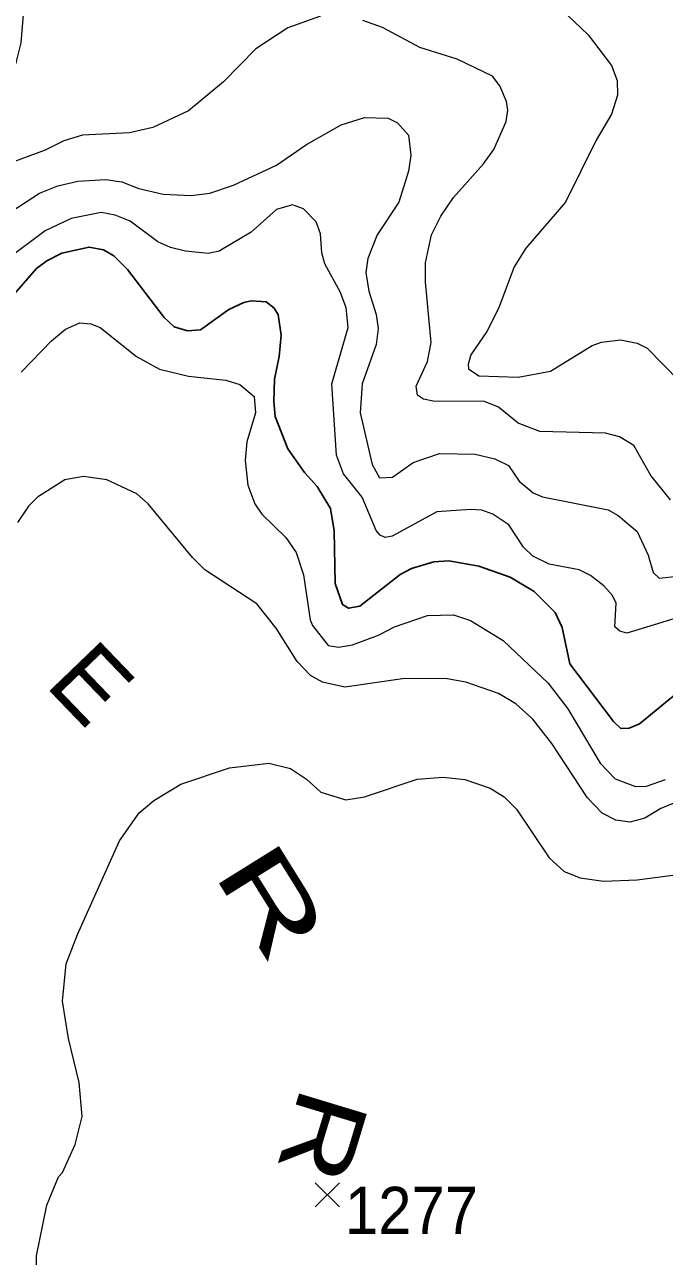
# Model space of a CAD drawing. Extents: x 265 to 291.4, y 7731.5 to 7759.6.
# Drawn here: x 284.274 to 285.36, y 7738.011 to 7740.103 of the extents above; entities that cross this region are included whole.
import ezdxf
from ezdxf.enums import TextEntityAlignment as Align

# ---------------------------------------------------------------- set-up
doc = ezdxf.new("R2010")
doc.units = 0
doc.header["$LTSCALE"] = 0.032
for name, color, linetype, lineweight in [('1', 7, 'Continuous', 25), ('2', 7, 'Continuous', 13), ('21', 7, 'Continuous', 25), ('61', 7, 'Continuous', 13)]:
    doc.layers.add(name, color=color, linetype=linetype, lineweight=lineweight)

msp = doc.modelspace()

# ---------------------------------------------------------------- linework, layer by layer
at = {"layer": '1'}
for points in [[(284.4081, 7739.7208), (284.3834, 7739.7256), (284.3373, 7739.7153), (284.3119, 7739.7025), (284.2944, 7739.689), (284.249, 7739.6373), (284.2188, 7739.5952)], [(285.3905, 7738.9755), (285.3182, 7738.9158), (285.3006, 7738.9086), (285.2863, 7738.9078), (285.2736, 7738.9198), (285.1996, 7739.0177), (285.1869, 7739.0797), (285.1749, 7739.1052), (285.1392, 7739.1409), (285.0986, 7739.1648), (285.0453, 7739.1839), (284.9944, 7739.1926), (284.9689, 7739.191), (284.9308, 7739.1799), (284.9117, 7739.1696), (284.8433, 7739.1155), (284.8242, 7739.1123), (284.8138, 7739.1186), (284.8011, 7739.1545), (284.7995, 7739.2436), (284.7931, 7739.2818), (284.7708, 7739.3191), (284.7494, 7739.343), (284.7207, 7739.3828), (284.6993, 7739.4377), (284.6969, 7739.4631), (284.6985, 7739.5013), (284.7064, 7739.5395), (284.7096, 7739.5761), (284.7048, 7739.6111), (284.6969, 7739.6222), (284.6842, 7739.6325), (284.6587, 7739.6341), (284.646, 7739.6317), (284.6205, 7739.6198), (284.5728, 7739.5848), (284.5505, 7739.5832), (284.5282, 7739.5904), (284.5107, 7739.6063), (284.4487, 7739.6875), (284.4256, 7739.7105), (284.4081, 7739.7208)]]:
    msp.add_lwpolyline(points, dxfattribs=at)
at = {"layer": '2'}
for points in [[(284.7764, 7740.1178), (284.7208, 7740.0979), (284.6667, 7740.0621), (284.6118, 7740.0064), (284.5521, 7739.9571), (284.4917, 7739.9285), (284.4519, 7739.9197), (284.3723, 7739.9157), (284.3405, 7739.9062), (284.3087, 7739.8903), (284.2212, 7739.8577), (284.2085, 7739.8609), (284.2005, 7739.872), (284.2005, 7739.8959), (284.2196, 7739.9452), (284.2395, 7739.9834), (284.2602, 7740.0406), (284.2681, 7740.0725), (284.2737, 7740.1409)], [(285.1845, 7740.1305), (285.2307, 7740.086), (285.2704, 7740.0343), (285.28, 7740.0088), (285.2808, 7739.9834), (285.2704, 7739.9516), (285.2442, 7739.907), (285.1925, 7739.802), (285.1248, 7739.724), (285.105, 7739.6922), (285.0787, 7739.6214), (285.0588, 7739.5824), (285.0318, 7739.5427), (285.027, 7739.5268), (285.0278, 7739.5188), (285.0453, 7739.5069), (285.1121, 7739.5045), (285.167, 7739.5148), (285.2378, 7739.5586), (285.2537, 7739.5641), (285.2855, 7739.5681), (285.3142, 7739.5625), (285.3309, 7739.5538), (285.3858, 7739.4981)], [(285.3707, 7739.2961), (285.3372, 7739.3374), (285.3086, 7739.3884), (285.284, 7739.4035), (285.2601, 7739.4098), (285.1487, 7739.4122), (285.1121, 7739.4265), (285.0787, 7739.4536), (285.0549, 7739.4631), (284.9674, 7739.4639), (284.9514, 7739.4671), (284.9411, 7739.4743), (284.9387, 7739.4894), (284.9578, 7739.5315), (284.9642, 7739.5634), (284.9546, 7739.6668), (284.9546, 7739.6986), (284.965, 7739.7463), (284.9809, 7739.7781), (285.0023, 7739.81), (285.0533, 7739.8672), (285.0708, 7739.8911), (285.0914, 7739.9388), (285.0946, 7739.9579), (285.0922, 7739.973), (285.0811, 7739.9993), (285.0684, 7740.016), (285.0087, 7740.0446), (284.9451, 7740.0645), (284.8814, 7740.0987), (284.848, 7740.1106)], [(284.2522, 7739.7869), (284.2991, 7739.8171), (284.3302, 7739.8298), (284.3644, 7739.8378), (284.4121, 7739.8402), (284.4392, 7739.8362), (284.4678, 7739.8251), (284.5092, 7739.8155), (284.5569, 7739.8131), (284.5887, 7739.8171), (284.6285, 7739.8306), (284.7017, 7739.8648), (284.7526, 7739.8998), (284.8114, 7739.9332), (284.8512, 7739.946), (284.891, 7739.9444), (284.9069, 7739.9364), (284.926, 7739.9158), (284.93, 7739.8816), (284.926, 7739.8545), (284.9093, 7739.802), (284.8727, 7739.7463), (284.8568, 7739.7065), (284.8536, 7739.6827), (284.8584, 7739.6509), (284.8711, 7739.6111), (284.8743, 7739.5872), (284.8711, 7739.5602), (284.8472, 7739.4934), (284.844, 7739.444), (284.8639, 7739.3565), (284.8767, 7739.3335), (284.8989, 7739.335), (284.9339, 7739.3597), (284.9785, 7739.3748), (285.0389, 7739.374), (285.0724, 7739.3661), (285.0954, 7739.3549), (285.1137, 7739.3279), (285.1376, 7739.308), (285.1535, 7739.3016), (285.2649, 7739.2794), (285.2816, 7739.2698), (285.3142, 7739.2428), (285.3325, 7739.2022), (285.3412, 7739.1728), (285.3516, 7739.1632), (285.3826, 7739.1664)], [(285.4096, 7739.1043), (285.2967, 7739.0701), (285.2847, 7739.0733), (285.276, 7739.0805), (285.2784, 7739.1211), (285.272, 7739.1338), (285.2577, 7739.1505), (285.2346, 7739.168), (285.2155, 7739.1775), (285.1646, 7739.1871), (285.1368, 7739.2006), (285.1209, 7739.2157), (285.0962, 7739.2539), (285.0692, 7739.2722), (285.0501, 7739.2786), (285.031, 7739.2801), (284.9737, 7739.2762), (284.8981, 7739.2348), (284.8862, 7739.2324), (284.8775, 7739.2364), (284.8711, 7739.2444), (284.8472, 7739.3008), (284.8154, 7739.3406), (284.8035, 7739.3724), (284.7955, 7739.4934), (284.8234, 7739.5888), (284.8202, 7739.6222), (284.8106, 7739.6485), (284.7836, 7739.697), (284.7788, 7739.7161), (284.7764, 7739.7479), (284.7693, 7739.7686), (284.7478, 7739.7908), (284.7287, 7739.7972), (284.7017, 7739.7893), (284.6587, 7739.7511), (284.6046, 7739.7185), (284.5855, 7739.7145), (284.5473, 7739.7185), (284.5219, 7739.7248), (284.5004, 7739.7344), (284.4535, 7739.7694), (284.428, 7739.7797), (284.4042, 7739.7845), (284.3532, 7739.7741), (284.3087, 7739.7535), (284.2395, 7739.701)], [(284.2681, 7739.5132), (284.3198, 7739.5665), (284.3437, 7739.5864), (284.3676, 7739.5967), (284.3867, 7739.5952), (284.4026, 7739.5888), (284.4638, 7739.5395), (284.5028, 7739.518), (284.5521, 7739.5061), (284.6158, 7739.4997), (284.6396, 7739.4925), (284.6635, 7739.4719), (284.6659, 7739.444), (284.6515, 7739.3947), (284.6484, 7739.3629), (284.6531, 7739.3215), (284.6651, 7739.2897), (284.677, 7739.2722), (284.7176, 7739.2324)], [(284.5593, 7739.1982), (284.4837, 7739.2897), (284.4646, 7739.3064), (284.4137, 7739.3303), (284.3739, 7739.3358), (284.3421, 7739.3303), (284.296, 7739.3008), (284.2808, 7739.2857), (284.2617, 7739.2579)], [(284.7176, 7739.2324), (284.7351, 7739.207), (284.7478, 7739.1688), (284.7589, 7739.0924), (284.7629, 7739.0829), (284.7892, 7739.0487), (284.8067, 7739.0463)], [(284.7796, 7738.9866), (284.7597, 7738.9978), (284.7367, 7739.0216), (284.7009, 7739.0781), (284.6682, 7739.1195), (284.58, 7739.1775), (284.5593, 7739.1982)], [(284.8067, 7739.0463), (284.8305, 7739.0503), (284.8751, 7739.0662), (284.9021, 7739.0805), (284.9578, 7739.0996), (285.0024, 7739.1012), (285.031, 7739.0916), (285.0867, 7739.0574), (285.163, 7738.985), (285.1964, 7738.9413), (285.2513, 7738.849), (285.2768, 7738.8227), (285.311, 7738.8092), (285.3301, 7738.81), (285.3619, 7738.8212)], [(285.4367, 7738.806), (285.354, 7738.7718), (285.3269, 7738.7559), (285.3015, 7738.7488), (285.2776, 7738.752), (285.2545, 7738.7639), (285.2298, 7738.7901), (285.1694, 7738.8824), (285.1368, 7738.9238), (285.1081, 7738.95), (285.0787, 7738.9675), (285.023, 7738.9866), (284.9912, 7738.9922), (284.9196, 7738.993), (284.8178, 7738.9779), (284.7796, 7738.9866)], [(284.2944, 7737.9724), (284.2944, 7738.0122), (284.3119, 7738.0981), (284.3317, 7738.1466), (284.3381, 7738.1538), (284.3596, 7738.2015), (284.3715, 7738.2492), (284.3668, 7738.3065), (284.3485, 7738.3813), (284.3381, 7738.4449), (284.3445, 7738.5085), (284.3636, 7738.5579), (284.4352, 7738.717), (284.4686, 7738.7647), (284.4932, 7738.7854), (284.5394, 7738.8132), (284.6221, 7738.841), (284.6889, 7738.849), (284.7255, 7738.8402), (284.7526, 7738.822), (284.7772, 7738.7997), (284.8194, 7738.7869), (284.8512, 7738.7917), (284.9403, 7738.822), (284.9849, 7738.8251), (285.0214, 7738.8212), (285.0644, 7738.8068), (285.0883, 7738.7917), (285.1089, 7738.771), (285.1646, 7738.6883), (285.1901, 7738.6652), (285.2171, 7738.6541), (285.2569, 7738.6485), (285.3142, 7738.6509), (285.5083, 7738.6764)]]:
    msp.add_lwpolyline(points, dxfattribs=at)
at = {"layer": '21'}
for p, q in [((284.7676, 7738.1365), (284.8088, 7738.0953)), ((284.8088, 7738.1365), (284.7676, 7738.0953))]:
    msp.add_line(p, q, dxfattribs=at)

# ---------------------------------------------------------------- texts
at = {"layer": '61'}
msp.add_text('E', height=0.12, rotation=313.888, dxfattribs=at).set_placement((284.3442, 7738.9427), align=Align.CENTER)
for rotation, width, p in [(301.936, 1.65, (284.6431, 7738.5821)), (253.131, 1.3, (284.7232, 7738.2323))]:
    msp.add_text('R', height=0.12, rotation=rotation, dxfattribs=dict(at, width=width)).set_placement(p, align=Align.CENTER)
at = {"layer": '61', "width": 0.95}
msp.add_text('1277', height=0.08, dxfattribs=at).set_placement((284.9309, 7738.0495), align=Align.CENTER)

doc.saveas('drawing.dxf')
